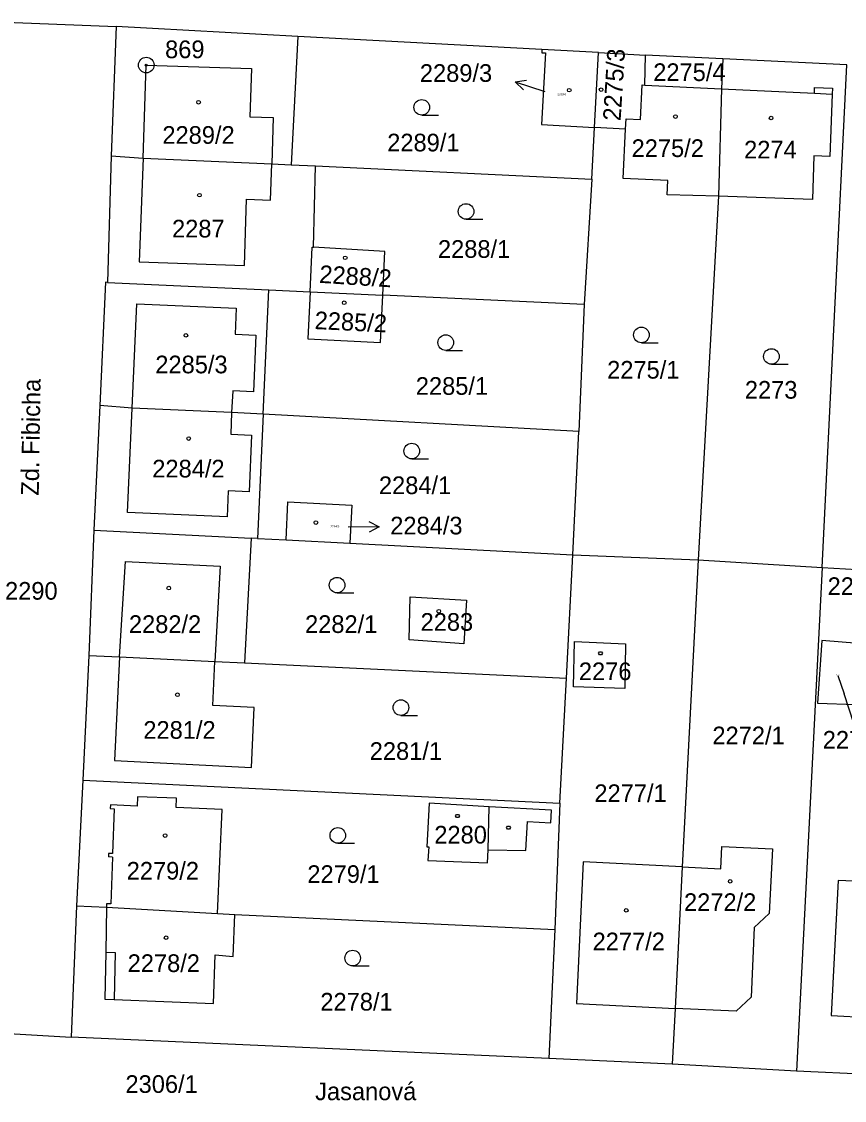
# Model space of a CAD drawing. Extents: x -755819 to -753140, y -1169796 to -1166000.
# Drawn here: x -755181.4 to -755102.2, y -1168199.3 to -1168095.5 of the extents above; entities that cross this region are included whole.
import ezdxf

# ---------------------------------------------------------------- set-up
doc = ezdxf.new("R2010")
doc.units = 0
for name, color, linetype in [('Vrstva 1', 7, 'Continuous'), ('Vrstva 15', 7, 'Continuous'), ('Vrstva 16', 7, 'Continuous'), ('Vrstva 17', 7, 'Continuous'), ('Vrstva 18', 7, 'Continuous'), ('Vrstva 19', 7, 'Continuous'), ('Vrstva 24', 7, 'Continuous'), ('Vrstva 25', 7, 'Continuous'), ('Vrstva 4', 7, 'Continuous')]:
    doc.layers.add(name, color=color, linetype=linetype)

msp = doc.modelspace()

# ---------------------------------------------------------------- linework, layer by layer
at = {"layer": 'Vrstva 1'}
for p, q in [((-755184.34, -1168095.46), (-755172.27, -1168095.94)), ((-755172.27, -1168095.94), (-755172.76, -1168108.39)), ((-755154.78, -1168096.89), (-755172.27, -1168095.94)), ((-755154.78, -1168096.89), (-755155.42, -1168109.23)), ((-755131.32, -1168098.16), (-755154.78, -1168096.89)), ((-755130.99, -1168098.48), (-755131.36, -1168105.37)), ((-755131.32, -1168098.16), (-755131.34, -1168098.46)), ((-755131.34, -1168098.46), (-755130.99, -1168098.48)), ((-755125.88, -1168098.45), (-755131.32, -1168098.16)), ((-755126.26, -1168105.65), (-755125.88, -1168098.45)), ((-755125.88, -1168098.45), (-755121.36, -1168098.68)), ((-755121.44, -1168101.57), (-755121.36, -1168098.68)), ((-755113.92, -1168099.04), (-755121.36, -1168098.68)), ((-755113.92, -1168099.04), (-755114.06, -1168101.93)), ((-755102.01, -1168099.61), (-755113.92, -1168099.04)), ((-755104.38, -1168147.97), (-755102.01, -1168099.61)), ((-755121.85, -1168104.89), (-755121.69, -1168101.56)), ((-755121.69, -1168101.56), (-755121.44, -1168101.57)), ((-755121.44, -1168101.57), (-755114.06, -1168101.93)), ((-755114.06, -1168101.93), (-755114.35, -1168112.26)), ((-755114.06, -1168101.93), (-755105.12, -1168102.36)), ((-755105.12, -1168102.36), (-755105.1, -1168101.79)), ((-755105.1, -1168101.79), (-755103.39, -1168101.87)), ((-755103.39, -1168101.87), (-755103.41, -1168102.45)), ((-755103.41, -1168102.45), (-755103.64, -1168108.45)), ((-755131.36, -1168105.37), (-755126.26, -1168105.65)), ((-755123.27, -1168105.82), (-755123.22, -1168104.82)), ((-755123.22, -1168104.82), (-755121.85, -1168104.89)), ((-755126.52, -1168110.63), (-755126.26, -1168105.65)), ((-755123.27, -1168105.82), (-755126.26, -1168105.65)), ((-755123.5, -1168110.56), (-755123.27, -1168105.82)), ((-755172.76, -1168108.39), (-755173.1, -1168120.55)), ((-755172.76, -1168108.39), (-755169.67, -1168108.6)), ((-755105.16, -1168108.38), (-755105.31, -1168112.59)), ((-755103.64, -1168108.45), (-755105.16, -1168108.38)), ((-755169.67, -1168108.6), (-755157.31, -1168109.14)), ((-755157.31, -1168109.14), (-755155.42, -1168109.23)), ((-755155.42, -1168109.23), (-755153.09, -1168109.34)), ((-755153.28, -1168117.17), (-755153.09, -1168109.34)), ((-755153.09, -1168109.34), (-755126.52, -1168110.63)), ((-755119.23, -1168110.76), (-755123.5, -1168110.56)), ((-755126.52, -1168110.63), (-755127.26, -1168122.69)), ((-755119.29, -1168112.13), (-755119.23, -1168110.76)), ((-755114.35, -1168112.26), (-755119.29, -1168112.13)), ((-755114.35, -1168112.26), (-755116.31, -1168147.26)), ((-755105.31, -1168112.59), (-755114.35, -1168112.26)), ((-755153.62, -1168121.46), (-755153.42, -1168117.16)), ((-755153.42, -1168117.16), (-755153.28, -1168117.17)), ((-755146.43, -1168117.58), (-755153.28, -1168117.17)), ((-755146.62, -1168121.79), (-755146.43, -1168117.58)), ((-755173.28, -1168120.54), (-755173.85, -1168132.39)), ((-755173.1, -1168120.55), (-755173.28, -1168120.54)), ((-755173.1, -1168120.55), (-755157.59, -1168121.27)), ((-755158.14, -1168133.24), (-755157.59, -1168121.27)), ((-755157.59, -1168121.27), (-755153.62, -1168121.46)), ((-755153.62, -1168121.46), (-755153.84, -1168125.97)), ((-755153.62, -1168121.46), (-755146.62, -1168121.79)), ((-755146.84, -1168126.34), (-755146.62, -1168121.79)), ((-755127.26, -1168122.69), (-755146.62, -1168121.79)), ((-755127.26, -1168122.69), (-755127.77, -1168134.89)), ((-755153.84, -1168125.97), (-755146.84, -1168126.34)), ((-755173.85, -1168132.39), (-755174.42, -1168144.38)), ((-755170.73, -1168132.65), (-755173.85, -1168132.39)), ((-755161.16, -1168133.07), (-755170.73, -1168132.65)), ((-755158.14, -1168133.24), (-755161.16, -1168133.07)), ((-755158.14, -1168133.24), (-755158.68, -1168145.19)), ((-755127.77, -1168134.89), (-755158.14, -1168133.24)), ((-755128.34, -1168146.75), (-755127.77, -1168134.89)), ((-755155.92, -1168145.32), (-755155.74, -1168141.68)), ((-755155.74, -1168141.68), (-755149.6, -1168142)), ((-755149.6, -1168142), (-755149.79, -1168145.64)), ((-755174.42, -1168144.38), (-755174.9, -1168156.44)), ((-755174.42, -1168144.38), (-755159.28, -1168145.16)), ((-755159.28, -1168145.16), (-755159.91, -1168157.16)), ((-755158.68, -1168145.19), (-755159.28, -1168145.16)), ((-755158.68, -1168145.19), (-755155.92, -1168145.32)), ((-755155.92, -1168145.32), (-755149.79, -1168145.64)), ((-755149.79, -1168145.64), (-755128.34, -1168146.75)), ((-755128.97, -1168158.64), (-755128.34, -1168146.75)), ((-755128.34, -1168146.75), (-755116.31, -1168147.26)), ((-755116.31, -1168147.26), (-755117.83, -1168176.79)), ((-755116.31, -1168147.26), (-755104.38, -1168147.97)), ((-755104.38, -1168147.97), (-755106.84, -1168196.43)), ((-755104.38, -1168147.97), (-755092.3, -1168148.7)), ((-755144.08, -1168154.93), (-755143.99, -1168150.8)), ((-755143.99, -1168150.8), (-755138.59, -1168151.12)), ((-755138.59, -1168151.12), (-755138.84, -1168155.34)), ((-755138.84, -1168155.34), (-755144.08, -1168154.93)), ((-755128.29, -1168159.45), (-755128.2, -1168155.11)), ((-755128.2, -1168155.11), (-755123.3, -1168155.32)), ((-755104.42, -1168155.01), (-755104.83, -1168161.02)), ((-755100.87, -1168155.29), (-755104.42, -1168155.01)), ((-755123.3, -1168155.32), (-755123.34, -1168159.62)), ((-755174.9, -1168156.44), (-755175.46, -1168168.45)), ((-755174.9, -1168156.44), (-755171.95, -1168156.59)), ((-755171.95, -1168156.59), (-755172.42, -1168166.54)), ((-755171.95, -1168156.59), (-755162.77, -1168157.02)), ((-755162.97, -1168161.25), (-755162.77, -1168157.02)), ((-755162.77, -1168157.02), (-755159.91, -1168157.16)), ((-755159.91, -1168157.16), (-755128.97, -1168158.64)), ((-755129.61, -1168170.67), (-755128.97, -1168158.64)), ((-755123.34, -1168159.62), (-755128.29, -1168159.45)), ((-755158.98, -1168161.44), (-755162.97, -1168161.25)), ((-755104.83, -1168161.02), (-755101.15, -1168161.16)), ((-755159.26, -1168167.22), (-755158.98, -1168161.44)), ((-755172.42, -1168166.54), (-755159.26, -1168167.22)), ((-755175.46, -1168168.45), (-755176.07, -1168180.53)), ((-755175.46, -1168168.45), (-755129.61, -1168170.67)), ((-755170.21, -1168170.04), (-755170.25, -1168170.93)), ((-755166.46, -1168170.19), (-755170.21, -1168170.04)), ((-755166.49, -1168171.08), (-755166.46, -1168170.19)), ((-755142.18, -1168170.67), (-755142.38, -1168174.86)), ((-755136.39, -1168171), (-755142.18, -1168170.67)), ((-755129.61, -1168170.67), (-755130.08, -1168182.82)), ((-755172.82, -1168170.83), (-755172.84, -1168171.17)), ((-755172.84, -1168171.17), (-755172.44, -1168171.19)), ((-755170.25, -1168170.93), (-755172.82, -1168170.83)), ((-755172.44, -1168171.19), (-755172.6, -1168175.51)), ((-755162.08, -1168171.26), (-755166.49, -1168171.08)), ((-755162.53, -1168181.27), (-755162.08, -1168171.26)), ((-755130.39, -1168171.33), (-755136.39, -1168171)), ((-755130.46, -1168172.56), (-755130.39, -1168171.33)), ((-755132.86, -1168175.21), (-755132.7, -1168172.43)), ((-755132.7, -1168172.43), (-755130.46, -1168172.56)), ((-755142.38, -1168174.86), (-755142.19, -1168174.87)), ((-755142.19, -1168174.87), (-755142.28, -1168176.16)), ((-755114.13, -1168176.97), (-755114.03, -1168174.82)), ((-755114.03, -1168174.82), (-755109.16, -1168175.06)), ((-755173, -1168175.5), (-755173.01, -1168175.82)), ((-755172.61, -1168175.84), (-755173.01, -1168175.82)), ((-755172.6, -1168175.51), (-755173, -1168175.5)), ((-755172.61, -1168175.84), (-755172.78, -1168180.35)), ((-755136.54, -1168176.4), (-755136.48, -1168175.14)), ((-755136.48, -1168175.14), (-755132.86, -1168175.21)), ((-755109.16, -1168175.06), (-755109.46, -1168181.26)), ((-755142.28, -1168176.16), (-755136.54, -1168176.4)), ((-755127.35, -1168176.3), (-755127.99, -1168189.93)), ((-755117.83, -1168176.79), (-755127.35, -1168176.3)), ((-755117.83, -1168176.79), (-755118.51, -1168190.4)), ((-755117.83, -1168176.79), (-755114.13, -1168176.97)), ((-755102.85, -1168178.09), (-755103.52, -1168191.09)), ((-755093.74, -1168178.52), (-755102.85, -1168178.09)), ((-755176.07, -1168180.53), (-755176.6, -1168193.16)), ((-755176.07, -1168180.53), (-755173.19, -1168180.66)), ((-755173.19, -1168180.66), (-755173.27, -1168184.99)), ((-755173.18, -1168180.33), (-755173.19, -1168180.66)), ((-755173.19, -1168180.66), (-755162.53, -1168181.27)), ((-755172.78, -1168180.35), (-755173.18, -1168180.33)), ((-755162.53, -1168181.27), (-755160.84, -1168181.36)), ((-755161, -1168185.41), (-755160.84, -1168181.36)), ((-755160.84, -1168181.36), (-755130.08, -1168182.82)), ((-755109.46, -1168181.26), (-755110.9, -1168182.61)), ((-755130.08, -1168182.82), (-755130.66, -1168195.22)), ((-755110.9, -1168182.61), (-755111.19, -1168189.31)), ((-755173.27, -1168184.99), (-755173.35, -1168189.52)), ((-755162.91, -1168189.94), (-755162.73, -1168185.24)), ((-755162.73, -1168185.24), (-755161, -1168185.41)), ((-755111.19, -1168189.31), (-755112.64, -1168190.67)), ((-755173.35, -1168189.52), (-755172.44, -1168189.55)), ((-755172.44, -1168189.55), (-755162.91, -1168189.94)), ((-755127.99, -1168189.93), (-755118.51, -1168190.4)), ((-755118.51, -1168190.4), (-755118.79, -1168195.77)), ((-755112.64, -1168190.67), (-755118.51, -1168190.4)), ((-755103.52, -1168191.09), (-755094.36, -1168191.54)), ((-755188.72, -1168192.44), (-755176.6, -1168193.16)), ((-755130.66, -1168195.22), (-755176.6, -1168193.16)), ((-755118.79, -1168195.77), (-755130.66, -1168195.22)), ((-755106.84, -1168196.43), (-755118.79, -1168195.77)), ((-755094.64, -1168197.01), (-755106.84, -1168196.43))]:
    msp.add_line(p, q, dxfattribs=at)
at = {"layer": 'Vrstva 16'}
for p, q in [((-755133.89, -1168101.25), (-755131.04, -1168102.18)), ((-755146.96, -1168144.06), (-755149.96, -1168144.1)), ((-755102.86, -1168158.36), (-755102.27, -1168160.15)), ((-755101.33, -1168163), (-755102.27, -1168160.15))]:
    msp.add_line(p, q, dxfattribs=at)
for points in [[(-755133.1, -1168102.04), (-755133.89, -1168101.25), (-755132.79, -1168101.09)], [(-755147.97, -1168143.57), (-755146.96, -1168144.06), (-755147.95, -1168144.57)]]:
    msp.add_lwpolyline(points, dxfattribs=at)
at = {"layer": 'Vrstva 24'}
for radius in [0.75, 0.1]:
    msp.add_circle((-755169.37, -1168099.65), radius, dxfattribs=at)
at = {"layer": 'Vrstva 25'}
for p, q in [((-755142.88, -1168104.46), (-755141.28, -1168104.46)), ((-755138.62, -1168114.48), (-755137.02, -1168114.48)), ((-755140.57, -1168127.09), (-755138.97, -1168127.09)), ((-755121.76, -1168126.36), (-755120.16, -1168126.36)), ((-755109.25, -1168128.43), (-755107.65, -1168128.43)), ((-755143.84, -1168137.53), (-755142.24, -1168137.53)), ((-755151.02, -1168150.43), (-755149.42, -1168150.43)), ((-755144.88, -1168162.21), (-755143.28, -1168162.21)), ((-755150.95, -1168174.51), (-755149.35, -1168174.51)), ((-755149.52, -1168186.31), (-755147.92, -1168186.31))]:
    msp.add_line(p, q, dxfattribs=at)
for points in [[(-755125.6, -1168156.09), (-755125.51, -1168156.24), (-755125.6, -1168156.39), (-755125.78, -1168156.39), (-755125.87, -1168156.24), (-755125.78, -1168156.09)], [(-755139.35, -1168171.73), (-755139.26, -1168171.88), (-755139.35, -1168172.03), (-755139.53, -1168172.03), (-755139.62, -1168171.88), (-755139.53, -1168171.73)], [(-755134.45, -1168172.86), (-755134.36, -1168173.01), (-755134.45, -1168173.16), (-755134.63, -1168173.16), (-755134.72, -1168173.01), (-755134.63, -1168172.86)]]:
    msp.add_lwpolyline(points, close=True, dxfattribs=at)
for centre, radius in [((-755128.7, -1168102.06), 0.175), ((-755125.63, -1168102.01), 0.175), ((-755164.34, -1168103.22), 0.175), ((-755142.88, -1168103.71), 0.75), ((-755118.48, -1168104.6), 0.175), ((-755109.28, -1168104.74), 0.175), ((-755164.26, -1168112.16), 0.175), ((-755138.62, -1168113.73), 0.75), ((-755150.24, -1168118.19), 0.175), ((-755150.33, -1168122.51), 0.175), ((-755121.76, -1168125.61), 0.75), ((-755165.56, -1168125.65), 0.175), ((-755140.57, -1168126.34), 0.75), ((-755109.25, -1168127.68), 0.75), ((-755165.29, -1168135.58), 0.175), ((-755143.84, -1168136.78), 0.75), ((-755153.06, -1168143.66), 0.175), ((-755151.02, -1168149.68), 0.75), ((-755167.21, -1168149.96), 0.175), ((-755141.24, -1168152.19), 0.175), ((-755166.37, -1168160.23), 0.175), ((-755144.88, -1168161.46), 0.75), ((-755167.56, -1168173.77), 0.175), ((-755150.95, -1168173.76), 0.75), ((-755113.22, -1168178.18), 0.175), ((-755123.22, -1168180.97), 0.175), ((-755167.46, -1168183.6), 0.175), ((-755149.52, -1168185.56), 0.75)]:
    msp.add_circle(centre, radius, dxfattribs=at)
at = {"layer": 'Vrstva 4'}
for p, q in [((-755169.67, -1168108.6), (-755169.37, -1168099.65)), ((-755169.37, -1168099.65), (-755159.26, -1168099.98)), ((-755159.26, -1168099.98), (-755159.41, -1168104.62)), ((-755105.12, -1168102.36), (-755103.41, -1168102.45)), ((-755159.41, -1168104.62), (-755157.16, -1168104.69)), ((-755157.16, -1168104.69), (-755157.31, -1168109.14)), ((-755169.67, -1168108.6), (-755170.04, -1168118.56)), ((-755157.42, -1168112.63), (-755157.31, -1168109.14)), ((-755159.93, -1168118.92), (-755159.73, -1168112.56)), ((-755159.73, -1168112.56), (-755157.42, -1168112.63)), ((-755170.04, -1168118.56), (-755159.93, -1168118.92)), ((-755170.73, -1168132.65), (-755170.28, -1168122.6)), ((-755170.28, -1168122.6), (-755160.71, -1168123.03)), ((-755160.71, -1168123.03), (-755160.82, -1168125.53)), ((-755160.82, -1168125.53), (-755158.84, -1168125.62)), ((-755158.84, -1168125.62), (-755159.07, -1168131.08)), ((-755161.06, -1168130.99), (-755161.16, -1168133.07)), ((-755159.07, -1168131.08), (-755161.06, -1168130.99)), ((-755171.17, -1168142.7), (-755170.73, -1168132.65)), ((-755161.16, -1168133.07), (-755161.25, -1168135.16)), ((-755161.25, -1168135.16), (-755159.25, -1168135.25)), ((-755159.25, -1168135.25), (-755159.47, -1168140.7)), ((-755161.49, -1168140.61), (-755161.6, -1168143.12)), ((-755159.47, -1168140.7), (-755161.49, -1168140.61)), ((-755161.6, -1168143.12), (-755171.17, -1168142.7)), ((-755171.95, -1168156.59), (-755171.36, -1168147.41)), ((-755171.36, -1168147.41), (-755162.26, -1168147.85)), ((-755162.26, -1168147.85), (-755162.77, -1168157.02)), ((-755136.48, -1168175.14), (-755136.39, -1168171)), ((-755173.27, -1168184.99), (-755172.35, -1168185.01)), ((-755172.35, -1168185.01), (-755172.44, -1168189.55))]:
    msp.add_line(p, q, dxfattribs=at)

# ---------------------------------------------------------------- texts
at = {"layer": 'Vrstva 15'}
msp.add_text('Zd. Fibicha', height=1.7, rotation=89.0949, dxfattribs=at).set_placement((-755179.71, -1168141.08))
msp.add_text('Jasanová', height=1.7, dxfattribs=at).set_placement((-755153.13, -1168199.23))
at = {"layer": 'Vrstva 16'}
for s, p in [('2289/3', (-755143.06, -1168101.26)), ('2284/3', (-755145.91, -1168144.8)), ('2271/4', (-755103.85, -1168150.63)), ('2271/3', (-755104.32, -1168165.41))]:
    msp.add_text(s, height=1.7, dxfattribs=at).set_placement(p)
at = {"layer": 'Vrstva 17'}
msp.add_text('869', height=1.7, dxfattribs=at).set_placement((-755167.56, -1168098.98))
at = {"layer": 'Vrstva 18'}
for s, height, p in [('2275/4', 1.7, (-755120.62, -1168101.18)), ('2289/1', 1.7, (-755146.2, -1168107.95)), ('2288/1', 1.7, (-755141.32, -1168118.19)), ('2275/1', 1.7, (-755125.05, -1168129.81)), ('2285/1', 1.7, (-755143.45, -1168131.37)), ('2273', 1.7, (-755111.81, -1168131.74)), ('2284/1', 1.7, (-755147, -1168140.92)), ('2290', 1.7, (-755182.95, -1168151.08)), ('2282/1', 1.7, (-755154.1, -1168154.28)), ('2271/3', 0.1, (-755103.09, -1168158.36)), ('2272/1', 1.7, (-755114.93, -1168164.99)), ('2281/1', 1.7, (-755147.88, -1168166.49)), ('2277/1', 1.7, (-755126.28, -1168170.55)), ('2279/1', 1.7, (-755153.88, -1168178.33)), ('2278/1', 1.7, (-755152.63, -1168190.61)), ('2306/1', 1.7, (-755171.37, -1168198.53))]:
    msp.add_text(s, height=height, dxfattribs=at).set_placement(p)
at = {"layer": 'Vrstva 19'}
for s, rotation, p in [('2275/3', 86.402, (-755123.76, -1168105.06)), ('2288/2', 356.3797, (-755152.77, -1168120.59)), ('2285/2', 357.2965, (-755153.21, -1168125.04))]:
    msp.add_text(s, height=1.7, rotation=rotation, dxfattribs=at).set_placement(p)
for s, height, p in [('2289/3', 0.2, (-755129.83, -1168102.56)), ('2289/2', 1.7, (-755167.82, -1168107.22)), ('2275/2', 1.7, (-755122.7, -1168108.49)), ('2274', 1.7, (-755111.88, -1168108.63)), ('2287', 1.7, (-755166.89, -1168116.23)), ('2285/3', 1.7, (-755168.5, -1168129.3)), ('2284/2', 1.7, (-755168.79, -1168139.32)), ('2284/3', 0.2, (-755151.65, -1168144.13)), ('2282/2', 1.7, (-755171.04, -1168154.28)), ('2283', 1.7, (-755142.99, -1168154.07)), ('2276', 1.7, (-755127.77, -1168158.82)), ('2281/2', 1.7, (-755169.65, -1168164.46)), ('2280', 1.7, (-755141.67, -1168174.54)), ('2279/2', 1.7, (-755171.25, -1168178.01)), ('2272/2', 1.7, (-755117.66, -1168181.03)), ('2277/2', 1.7, (-755126.45, -1168184.81)), ('2278/2', 1.7, (-755171.16, -1168186.9))]:
    msp.add_text(s, height=height, dxfattribs=at).set_placement(p)

doc.saveas('drawing.dxf')
